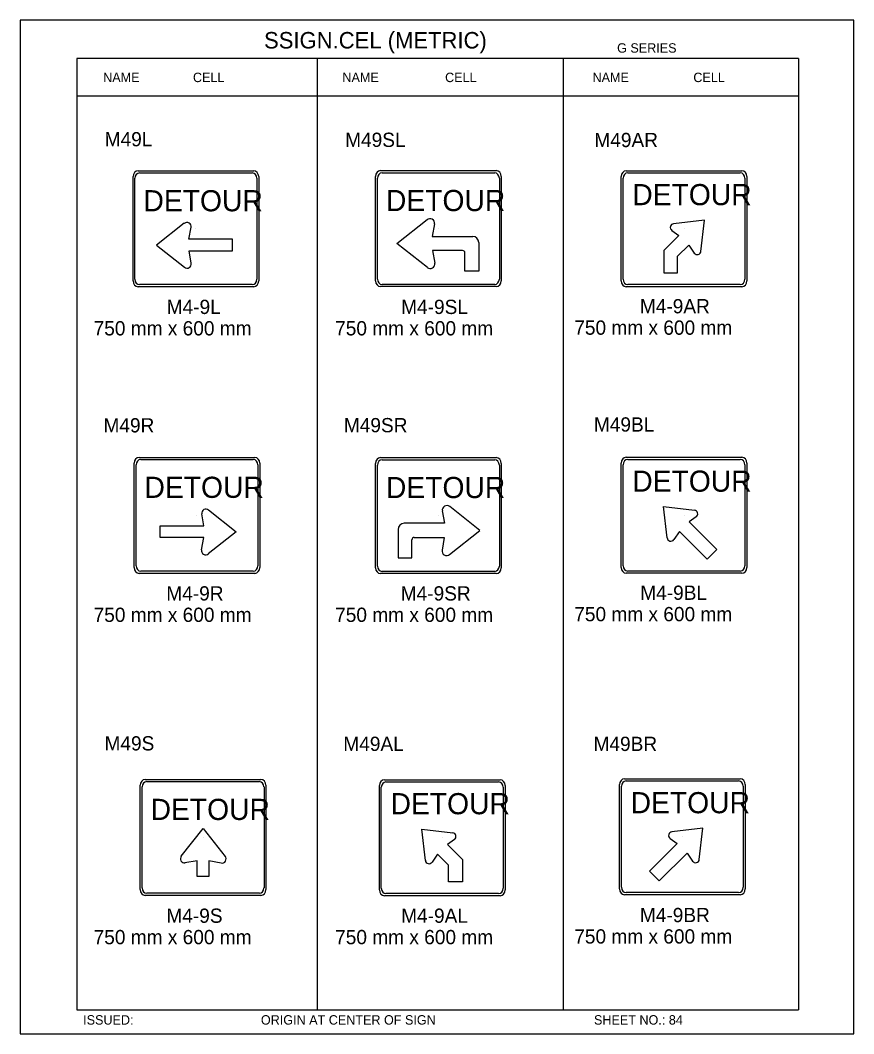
# Model space of a CAD drawing. Extents: x -12 to 6962, y -3756 to 679.
# Drawn here: x 3723.8 to 3899, y -235.4 to -22.3 of the extents above; entities that cross this region are included whole.
import ezdxf

# ---------------------------------------------------------------- set-up
doc = ezdxf.new("R2010")
doc.units = 0
for name, color, linetype in [('Level 1', 7, 'Continuous'), ('Level 2', 7, 'Continuous'), ('Level 3', 7, 'Continuous'), ('Level 61', 7, 'Continuous')]:
    doc.layers.add(name, color=color, linetype=linetype)

msp = doc.modelspace()

# ---------------------------------------------------------------- linework, layer by layer
at = {"layer": 'Level 1'}
for p, q in [((3887.39, -30.35), (3735.63, -30.35)), ((3735.63, -30.35), (3735.63, -230.35)), ((3786.22, -30.35), (3786.22, -230.35)), ((3837.94, -30.35), (3837.94, -230.35)), ((3887.39, -30.35), (3887.39, -230.35)), ((3887.39, -38.27), (3735.63, -38.27)), ((3747.48, -77.12), (3747.48, -55.18)), ((3748.54, -53.96), (3772.84, -53.96)), ((3748.85, -54.41), (3772.53, -54.41)), ((3773.9, -55.18), (3773.9, -77.12)), ((3798.48, -77.09), (3798.48, -55.14)), ((3799.53, -53.92), (3823.84, -53.92)), ((3799.85, -54.38), (3823.52, -54.38)), ((3824.89, -55.14), (3824.89, -77.09)), ((3850.13, -77.11), (3850.13, -55.16)), ((3851.18, -53.95), (3875.48, -53.95)), ((3851.49, -54.4), (3875.17, -54.4)), ((3876.54, -55.16), (3876.54, -77.11)), ((3747.88, -76.76), (3747.88, -55.54)), ((3773.51, -55.54), (3773.51, -76.76)), ((3798.87, -76.73), (3798.87, -55.5)), ((3824.5, -55.5), (3824.5, -76.73)), ((3850.52, -76.75), (3850.52, -55.53)), ((3876.15, -55.53), (3876.15, -76.75)), ((3758.25, -65), (3752.43, -69.6)), ((3759.23, -68.36), (3759.68, -65.8)), ((3802.95, -69.23), (3809.31, -64.22)), ((3810.87, -65.09), (3810.4, -67.75)), ((3867.66, -64.31), (3861.14, -65.08)), ((3866.88, -70.9), (3867.66, -64.31)), ((3760.69, -66.15), (3760.69, -66.15)), ((3810.4, -67.75), (3818.89, -67.75)), ((3811.68, -66.12), (3811.68, -66.12)), ((3859.1, -70.7), (3862.26, -67.54)), ((3860.75, -66.48), (3862.26, -67.54)), ((3863.33, -66.14), (3863.33, -66.14)), ((3752.43, -69.6), (3758.31, -74.24)), ((3768.42, -68.36), (3759.23, -68.36)), ((3768.42, -70.81), (3768.42, -68.36)), ((3809.37, -74.3), (3802.95, -69.23)), ((3820.16, -69.02), (3820.16, -75.03)), ((3861.99, -71.9), (3864.31, -69.59)), ((3864.31, -69.59), (3865.48, -71.26)), ((3759.72, -73.41), (3759.26, -70.81)), ((3759.26, -70.81), (3768.42, -70.81)), ((3816.76, -70.72), (3810.44, -70.72)), ((3810.44, -70.72), (3810.91, -73.4)), ((3817.26, -75.03), (3817.26, -71.22)), ((3859.1, -70.7), (3859.1, -75.4)), ((3861.99, -75.4), (3861.99, -71.9)), ((3820.16, -75.03), (3817.26, -75.03)), ((3859.1, -75.4), (3861.99, -75.4)), ((3772.84, -78.34), (3748.54, -78.34)), ((3772.53, -77.89), (3748.85, -77.89)), ((3823.84, -78.31), (3799.53, -78.31)), ((3823.52, -77.85), (3799.85, -77.85)), ((3875.48, -78.33), (3851.18, -78.33)), ((3875.17, -77.88), (3851.49, -77.88)), ((3748.77, -114.22), (3773.07, -114.22)), ((3749.08, -114.67), (3772.75, -114.67)), ((3799.53, -114.26), (3823.83, -114.26)), ((3799.84, -114.71), (3823.52, -114.71)), ((3851.18, -114.19), (3875.48, -114.19)), ((3851.49, -114.64), (3875.17, -114.64)), ((3747.71, -137.38), (3747.71, -115.44)), ((3748.1, -137.02), (3748.1, -115.8)), ((3773.73, -115.8), (3773.73, -137.02)), ((3774.12, -115.44), (3774.12, -137.38)), ((3798.47, -137.42), (3798.47, -115.48)), ((3798.87, -137.06), (3798.87, -115.84)), ((3824.5, -115.84), (3824.5, -137.06)), ((3824.89, -115.48), (3824.89, -137.42)), ((3850.13, -137.35), (3850.13, -115.41)), ((3850.52, -136.99), (3850.52, -115.77)), ((3876.15, -115.77), (3876.15, -136.99)), ((3876.54, -115.41), (3876.54, -137.35)), ((3763.35, -125.26), (3769.18, -129.86)), ((3812.5, -125.42), (3812.97, -128.08)), ((3820.42, -129.57), (3814.06, -124.55)), ((3859.78, -131.14), (3859.01, -124.55)), ((3859.01, -124.55), (3865.52, -125.32)), ((3760.92, -126.41), (3760.92, -126.41)), ((3760.92, -126.41), (3760.92, -126.41)), ((3762.38, -128.62), (3761.92, -126.06)), ((3811.68, -126.45), (3811.68, -126.45)), ((3863.33, -126.38), (3863.33, -126.38)), ((3865.92, -126.72), (3864.4, -127.78)), ((3870.22, -133.6), (3864.4, -127.78)), ((3753.19, -131.07), (3753.19, -128.62)), ((3753.19, -128.62), (3762.38, -128.62)), ((3769.18, -129.86), (3763.3, -134.5)), ((3803.21, -129.35), (3803.21, -135.36)), ((3812.97, -128.08), (3804.48, -128.08)), ((3814, -134.64), (3820.42, -129.57)), ((3862.35, -129.83), (3861.18, -131.5)), ((3868.17, -135.65), (3862.35, -129.83)), ((3762.35, -131.07), (3753.19, -131.07)), ((3761.89, -133.67), (3762.35, -131.07)), ((3806.1, -135.36), (3806.1, -131.56)), ((3806.61, -131.05), (3812.93, -131.05)), ((3812.93, -131.05), (3812.46, -133.73)), ((3868.17, -135.65), (3870.22, -133.6)), ((3803.21, -135.36), (3806.1, -135.36)), ((3772.75, -138.15), (3749.08, -138.15)), ((3823.52, -138.19), (3799.84, -138.19)), ((3875.17, -138.12), (3851.49, -138.12)), ((3773.07, -138.6), (3748.77, -138.6)), ((3823.83, -138.64), (3799.53, -138.64)), ((3875.48, -138.57), (3851.18, -138.57)), ((3748.98, -205.1), (3748.98, -183.16)), ((3750.04, -181.94), (3774.34, -181.94)), ((3750.35, -182.39), (3774.03, -182.39)), ((3775.4, -183.16), (3775.4, -205.1)), ((3799.29, -205.17), (3799.29, -183.22)), ((3800.35, -182), (3824.65, -182)), ((3800.66, -182.46), (3824.34, -182.46)), ((3825.7, -183.22), (3825.7, -205.17)), ((3849.77, -204.96), (3849.77, -183.02)), ((3850.83, -181.8), (3875.13, -181.8)), ((3851.14, -182.25), (3874.82, -182.25)), ((3876.19, -183.02), (3876.19, -204.96)), ((3749.38, -204.74), (3749.38, -183.52)), ((3775.01, -183.52), (3775.01, -204.74)), ((3799.68, -204.81), (3799.68, -183.59)), ((3825.31, -183.59), (3825.31, -204.81)), ((3850.16, -204.6), (3850.16, -183.38)), ((3875.79, -183.38), (3875.79, -204.6)), ((3757.6, -198.05), (3762.19, -192.22)), ((3762.19, -192.22), (3766.83, -198.11)), ((3808.95, -198.95), (3808.17, -192.37)), ((3808.17, -192.37), (3814.69, -193.14)), ((3867.31, -192.17), (3860.79, -192.94)), ((3866.53, -198.75), (3867.31, -192.17)), ((3762.19, -194.13), (3762.19, -194.13)), ((3812.5, -194.2), (3812.5, -194.2)), ((3815.08, -194.53), (3813.57, -195.6)), ((3816.73, -198.76), (3813.57, -195.6)), ((3856.09, -201.21), (3861.91, -195.39)), ((3860.39, -194.33), (3861.91, -195.39)), ((3862.98, -193.99), (3862.98, -193.99)), ((3811.52, -197.65), (3810.35, -199.32)), ((3813.84, -199.96), (3811.52, -197.65)), ((3858.14, -203.26), (3863.96, -197.44)), ((3863.96, -197.44), (3865.13, -199.11)), ((3760.95, -199.03), (3758.39, -199.48)), ((3760.95, -202.33), (3760.95, -199.03)), ((3766.01, -199.52), (3763.41, -199.06)), ((3763.41, -199.06), (3763.41, -202.33)), ((3813.84, -203.46), (3813.84, -199.96)), ((3816.73, -198.76), (3816.73, -203.46)), ((3763.41, -202.33), (3760.95, -202.33)), ((3858.14, -203.26), (3856.09, -201.21)), ((3816.73, -203.46), (3813.84, -203.46)), ((3774.34, -206.32), (3750.04, -206.32)), ((3774.03, -205.87), (3750.35, -205.87)), ((3824.65, -206.39), (3800.35, -206.39)), ((3824.34, -205.94), (3800.66, -205.94)), ((3875.13, -206.18), (3850.83, -206.18)), ((3874.82, -205.73), (3851.14, -205.73)), ((3735.63, -230.35), (3887.39, -230.35))]:
    msp.add_line(p, q, dxfattribs=at)
for centre, radius, start, end in [((3758.81, -65.69), 0.869, 349.4753, 130.1409), ((3809.92, -64.97), 0.949, 349.4753, 130.1409), ((3861.22, -65.86), 0.769, 94.8591, 235.5247), ((3818.89, -69.02), 1.27, 0, 90), ((3816.76, -71.22), 0.508, 0, 90), ((3866.12, -70.82), 0.769, 213.2476, 357.1543), ((3758.86, -73.56), 0.869, 227.8458, 11.7524), ((3809.97, -73.56), 0.949, 227.8458, 11.7524), ((3762.8, -125.95), 0.869, 49.8591, 190.5247), ((3813.45, -125.3), 0.949, 49.8591, 190.5247), ((3865.44, -126.1), 0.769, 304.4753, 85.1409), ((3804.48, -129.35), 1.27, 90, 180), ((3806.61, -131.56), 0.508, 90, 180), ((3860.55, -131.06), 0.769, 182.8458, 326.7524), ((3762.75, -133.82), 0.869, 168.2476, 312.1543), ((3813.4, -133.9), 0.949, 168.2476, 312.1543), ((3814.61, -193.92), 0.769, 304.4753, 85.1409), ((3860.87, -193.72), 0.769, 94.8591, 235.5247), ((3758.29, -198.61), 0.869, 139.8591, 280.5247), ((3766.16, -198.65), 0.869, 258.2476, 42.1543), ((3809.71, -198.88), 0.769, 182.8458, 326.7524), ((3865.77, -198.67), 0.769, 213.2476, 357.1543)]:
    msp.add_arc(centre, radius, start, end, dxfattribs=at)
for centre, major_axis, start_param, end_param in [((3748.54, -55.18), (0, -1.22), 3.141593, 4.712389), ((3748.85, -55.54), (0, -1.13), 3.141593, 4.712389), ((3772.53, -55.54), (0, 1.13), 4.712389, 6.283185), ((3772.84, -55.18), (0, 1.22), 4.712389, 6.283185), ((3799.53, -55.14), (0, -1.22), 3.141593, 4.712389), ((3799.85, -55.5), (0, -1.13), 3.141593, 4.712389), ((3823.52, -55.5), (0, 1.13), 4.712389, 6.283185), ((3823.84, -55.14), (0, 1.22), 4.712389, 6.283185), ((3851.18, -55.16), (0, -1.22), 3.141593, 4.712389), ((3851.49, -55.53), (0, -1.13), 3.141593, 4.712389), ((3875.17, -55.53), (0, 1.13), 4.712389, 6.283185), ((3875.48, -55.16), (0, 1.22), 4.712389, 6.283185), ((3748.54, -77.12), (0, -1.22), 4.712389, 6.283185), ((3748.85, -76.76), (0, -1.13), 4.712389, 6.283185), ((3772.53, -76.76), (0, 1.13), 3.141593, 4.712389), ((3772.84, -77.12), (0, 1.22), 3.141593, 4.712389), ((3799.53, -77.09), (0, -1.22), 4.712389, 6.283185), ((3799.85, -76.73), (0, -1.13), 4.712389, 6.283185), ((3823.52, -76.73), (0, 1.13), 3.141593, 4.712389), ((3823.84, -77.09), (0, 1.22), 3.141593, 4.712389), ((3851.18, -77.11), (0, -1.22), 4.712389, 6.283185), ((3851.49, -76.75), (0, -1.13), 4.712389, 6.283185), ((3875.17, -76.75), (0, 1.13), 3.141593, 4.712389), ((3875.48, -77.11), (0, 1.22), 3.141593, 4.712389), ((3748.77, -115.44), (0, -1.22), 3.141593, 4.712389), ((3749.08, -115.8), (0, -1.13), 3.141593, 4.712389), ((3772.75, -115.8), (0, 1.13), 4.712389, 6.283185), ((3773.07, -115.44), (0, 1.22), 4.712389, 6.283185), ((3799.53, -115.48), (0, -1.22), 3.141593, 4.712389), ((3799.84, -115.84), (0, -1.13), 3.141593, 4.712389), ((3823.52, -115.84), (0, 1.13), 4.712389, 6.283185), ((3823.83, -115.48), (0, 1.22), 4.712389, 6.283185), ((3851.18, -115.41), (0, -1.22), 3.141593, 4.712389), ((3851.49, -115.77), (0, -1.13), 3.141593, 4.712389), ((3875.17, -115.77), (0, 1.13), 4.712389, 6.283185), ((3875.48, -115.41), (0, 1.22), 4.712389, 6.283185), ((3748.77, -137.38), (0, -1.22), 4.712389, 6.283185), ((3749.08, -137.02), (0, -1.13), 4.712389, 6.283185), ((3772.75, -137.02), (0, 1.13), 3.141593, 4.712389), ((3773.07, -137.38), (0, 1.22), 3.141593, 4.712389), ((3799.53, -137.42), (0, -1.22), 4.712389, 6.283185), ((3799.84, -137.06), (0, -1.13), 4.712389, 6.283185), ((3823.52, -137.06), (0, 1.13), 3.141593, 4.712389), ((3823.83, -137.42), (0, 1.22), 3.141593, 4.712389), ((3851.18, -137.35), (0, -1.22), 4.712389, 6.283185), ((3851.49, -136.99), (0, -1.13), 4.712389, 6.283185), ((3875.17, -136.99), (0, 1.13), 3.141593, 4.712389), ((3875.48, -137.35), (0, 1.22), 3.141593, 4.712389), ((3750.04, -183.16), (0, -1.22), 3.141593, 4.712389), ((3750.35, -183.52), (0, -1.13), 3.141593, 4.712389), ((3774.03, -183.52), (0, 1.13), 4.712389, 6.283185), ((3774.34, -183.16), (0, 1.22), 4.712389, 6.283185), ((3800.35, -183.22), (0, -1.22), 3.141593, 4.712389), ((3800.66, -183.59), (0, -1.13), 3.141593, 4.712389), ((3824.34, -183.59), (0, 1.13), 4.712389, 6.283185), ((3824.65, -183.22), (0, 1.22), 4.712389, 6.283185), ((3850.83, -183.02), (0, -1.22), 3.141593, 4.712389), ((3851.14, -183.38), (0, -1.13), 3.141593, 4.712389), ((3874.82, -183.38), (0, 1.13), 4.712389, 6.283185), ((3875.13, -183.02), (0, 1.22), 4.712389, 6.283185), ((3750.04, -205.1), (0, -1.22), 4.712389, 6.283185), ((3750.35, -204.74), (0, -1.13), 4.712389, 6.283185), ((3774.03, -204.74), (0, 1.13), 3.141593, 4.712389), ((3774.34, -205.1), (0, 1.22), 3.141593, 4.712389), ((3800.35, -205.17), (0, -1.22), 4.712389, 6.283185), ((3800.66, -204.81), (0, -1.13), 4.712389, 6.283185), ((3824.34, -204.81), (0, 1.13), 3.141593, 4.712389), ((3824.65, -205.17), (0, 1.22), 3.141593, 4.712389), ((3850.83, -204.96), (0, -1.22), 4.712389, 6.283185), ((3851.14, -204.6), (0, -1.13), 4.712389, 6.283185), ((3874.82, -204.6), (0, 1.13), 3.141593, 4.712389), ((3875.13, -204.96), (0, 1.22), 3.141593, 4.712389)]:
    msp.add_ellipse(centre, major_axis=major_axis, ratio=0.866667, start_param=start_param, end_param=end_param, dxfattribs=at)
at = {"layer": 'Level 61'}
msp.add_lwpolyline([(3723.76, -235.4), (3899.02, -235.4), (3899.02, -22.31), (3723.76, -22.31)], close=True, dxfattribs=at)

# ---------------------------------------------------------------- texts
at = {"layer": 'Level 1'}
for p in [(3852.45, -61.19), (3749.66, -62.47), (3800.65, -62.43), (3852.45, -121.43), (3749.88, -122.73), (3800.65, -122.77), (3801.62, -189.25), (3852.1, -189.04), (3751.16, -190.45)]:
    msp.add_text('DETOUR', height=4.445, dxfattribs=at).set_placement(p)
at = {"layer": 'Level 2'}
for s, p in [('M49L', (3741.51, -48.81)), ('M49SL', (3792.07, -48.94)), ('M49AR', (3844.48, -48.98)), ('M49R', (3741.25, -108.97)), ('M49SR', (3791.8, -108.94)), ('M49BL', (3844.38, -108.79)), ('M49S', (3741.47, -175.84)), ('M49AL', (3791.69, -175.94)), ('M49BR', (3844.3, -175.95))]:
    msp.add_text(s, height=3, dxfattribs=at).set_placement(p)
at = {"layer": 'Level 3'}
for s, height, p in [('SSIGN.CEL (METRIC)', 3.4642, (3775.02, -28.24)), ('G SERIES', 1.979, (3849.26, -29.12)), ('NAME', 1.98, (3741.19, -35.31)), ('CELL', 1.98, (3760.07, -35.31)), ('NAME', 1.98, (3791.5, -35.31)), ('CELL', 1.98, (3813.09, -35.31)), ('NAME', 1.98, (3844.09, -35.31)), ('CELL', 1.98, (3865.29, -35.31)), ('M4-9AR', 3, (3854.05, -83.93)), ('M4-9L', 3, (3754.55, -84.07)), ('M4-9SL', 3, (3803.85, -84.07)), ('750 mm x 600 mm', 3, (3739.18, -88.57)), ('750 mm x 600 mm', 3, (3789.97, -88.57)), ('750 mm x 600 mm', 3, (3840.25, -88.43)), ('M4-9R', 3, (3754.47, -144.31)), ('M4-9SR', 3, (3803.76, -144.31)), ('M4-9BL', 3, (3854.13, -144.17)), ('750 mm x 600 mm', 3, (3739.18, -148.81)), ('750 mm x 600 mm', 3, (3789.97, -148.81)), ('750 mm x 600 mm', 3, (3840.25, -148.67)), ('M4-9S', 3, (3754.48, -212.08)), ('M4-9AL', 3, (3803.85, -212.08)), ('M4-9BR', 3, (3854.05, -211.94)), ('750 mm x 600 mm', 3, (3739.18, -216.58)), ('750 mm x 600 mm', 3, (3789.97, -216.58)), ('750 mm x 600 mm', 3, (3840.25, -216.44)), ('ISSUED:', 1.98, (3736.98, -233.48)), ('ORIGIN AT CENTER OF SIGN', 1.9795, (3774.36, -233.48)), ('SHEET NO.: 84', 1.9795, (3844.4, -233.48))]:
    msp.add_text(s, height=height, dxfattribs=at).set_placement(p)

doc.saveas('drawing.dxf')
